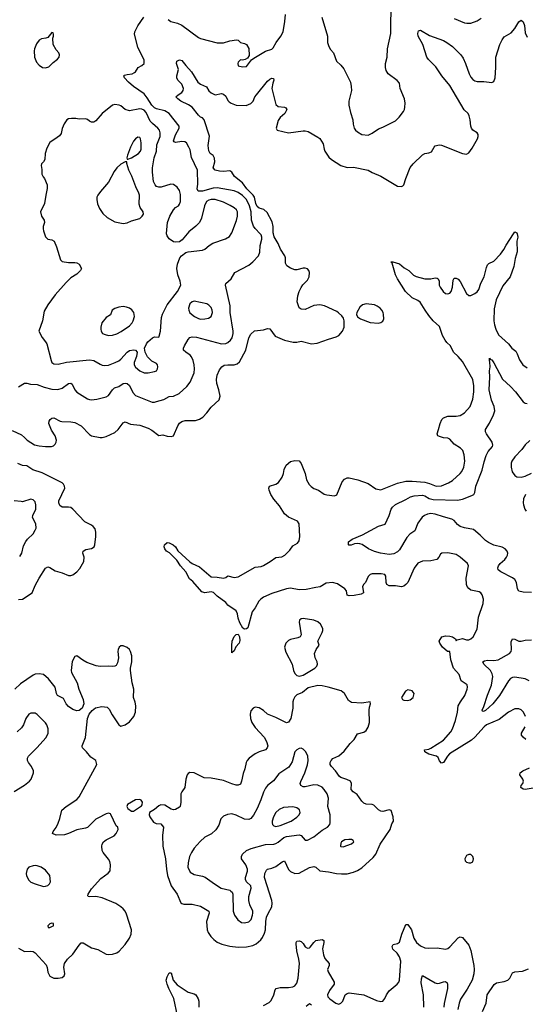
# Model space of a CAD drawing. Header units: inches. Extents: x 1473912 to 1647258, y 640388 to 773423.
# Tile 365 of 420: x 1591043 to 1595871, y 672639 to 682047. Entities that reach past the tile are written whole.
import ezdxf

# ---------------------------------------------------------------- set-up
doc = ezdxf.new("R2010")
doc.units = ezdxf.units.IN
doc.header["$MEASUREMENT"] = 0
doc.layers.add('B5697', color=7, linetype='Continuous')
doc.layers.add('B5698', color=7, linetype='Continuous')

msp = doc.modelspace()

# ---------------------------------------------------------------- linework, layer by layer
at = {"layer": 'B5697', "color": 5}
for points, elevation in [([(1590970, 678122), (1591059, 678079), (1591090, 678055.5), (1591113, 678030), (1591185.4, 677985.4), (1591230, 677974.3), (1591290, 677967.8), (1591346, 677970), (1591364.5, 677975.5), (1591381.2, 677990), (1591392, 678010), (1591394, 678030), (1591382.4, 678070), (1591345.4, 678125.4), (1591319.7, 678190), (1591323.6, 678210), (1591334.7, 678225.3), (1591350, 678239.3), (1591370, 678243.1), (1591430, 678210.3), (1591446.4, 678206.4), (1591530, 678206), (1591570, 678198.3), (1591630, 678166), (1591710, 678082.8), (1591730, 678071.7), (1591810, 678054), (1591830, 678053.7), (1591870, 678063.1), (1591950, 678103.1), (1591982, 678130), (1592030, 678195.5), (1592050, 678203), (1592102, 678182), (1592190, 678172.2), (1592270, 678142.8), (1592305.9, 678125.9), (1592370, 678074.8), (1592410, 678078.8), (1592450, 678067.7), (1592490, 678063.8), (1592510, 678070.6), (1592554, 678166), (1592570, 678192.4), (1592590, 678208.4), (1592623.5, 678216.5), (1592721.7, 678218.3), (1592761.2, 678230), (1592792.3, 678250), (1592829.4, 678290), (1592870, 678344), (1592946, 678414), (1592958, 678450), (1592945.7, 678510), (1592925.1, 678570), (1592922.2, 678610), (1592929.8, 678650.2), (1592950, 678701), (1592973.2, 678730), (1592995.6, 678744.4), (1593029.7, 678750.3), (1593090.9, 678749.1), (1593120.6, 678759.4), (1593142, 678778), (1593203.5, 678890), (1593232.2, 679007.8), (1593250, 679040.7), (1593285.8, 679074.2), (1593370, 679083), (1593410, 679094.9), (1593430, 679093.4), (1593483.2, 679023.2), (1593570, 678986.4), (1593652.9, 678967.1), (1593690, 678966.8), (1593730, 678974.8), (1593830, 678948.8), (1593884.6, 678955.4), (1593990, 678994), (1594064.4, 679015.6), (1594091.1, 679028.9), (1594126.6, 679070), (1594142, 679110), (1594142, 679170), (1594133.6, 679193.6), (1594118, 679218), (1594087.3, 679247.3), (1594070, 679257.4), (1593952.2, 679312.2), (1593910, 679323), (1593850, 679315.8), (1593770, 679278.4), (1593730, 679279.5), (1593710, 679294), (1593691.6, 679350), (1593698.7, 679410), (1593711.2, 679450), (1593730, 679488), (1593747, 679513), (1593790, 679558), (1593806.6, 679590), (1593811.1, 679630), (1593804.2, 679650), (1593790, 679665.6), (1593770, 679673.5), (1593750, 679673.5), (1593690, 679656.3), (1593670, 679657.4), (1593630, 679672.6), (1593595, 679695), (1593582.2, 679722.2), (1593579.7, 679770), (1593573.3, 679790), (1593533.6, 679853.6), (1593510.7, 679910), (1593473.3, 679973.3), (1593467, 680000)], 720), ([(1591030, 678539.3), (1591090, 678572.7), (1591110, 678573), (1591146, 678566), (1591210, 678562), (1591275.6, 678535.6), (1591350, 678516.2), (1591405.9, 678514.1), (1591450, 678526.5), (1591509.6, 678570), (1591530, 678572.9), (1591543.8, 678563.8), (1591570.2, 678510.2), (1591590, 678488.9), (1591690, 678425.3), (1591710, 678417), (1591730, 678414.9), (1591778, 678422), (1591870, 678444.9), (1591890, 678457.1), (1591928.2, 678511.8), (1591949.6, 678530), (1591990, 678543.6), (1592030, 678570.2), (1592050, 678574.9), (1592070, 678570.2), (1592090, 678550.3), (1592123.5, 678483.5), (1592150, 678455.6), (1592307.2, 678392.8), (1592330, 678391.8), (1592350, 678397.4), (1592420.5, 678419.5), (1592470, 678446), (1592510, 678450.4), (1592566.2, 678473.8), (1592639.3, 678540.7), (1592670, 678582), (1592707.9, 678672.1), (1592713.5, 678710), (1592709.8, 678750.2), (1592700.2, 678790), (1592684.4, 678824.4), (1592670, 678840.8), (1592627.8, 678870), (1592608.2, 678890), (1592608.2, 678910), (1592616.9, 678930), (1592651.2, 678990), (1592667.8, 679010), (1592690, 679017.6), (1592730, 679015), (1592970, 678950.2), (1593010, 678953.4), (1593030, 678962.4), (1593055.6, 678984.4), (1593071.4, 679008.6), (1593081.4, 679050), (1593080.8, 679070), (1593053.7, 679250), (1593051.5, 679311.5), (1593009.6, 679510), (1593012.3, 679527.7), (1593060.9, 679570), (1593097.2, 679630), (1593230, 679701.6), (1593270, 679734.4), (1593323.5, 679790), (1593335.2, 679824.8), (1593337.7, 679890), (1593354.7, 679950), (1593354.7, 679970), (1593348, 679990), (1593338.5, 680000)], 740), ([(1591280.5, 680000), (1591290, 679971.3), (1591310, 679950.8), (1591350, 679944.7), (1591371.3, 679930), (1591395.9, 679875.9), (1591431, 679751), (1591450, 679738), (1591510, 679726), (1591570, 679726.8), (1591590, 679722.8), (1591611.3, 679710), (1591634, 679670), (1591624.7, 679650), (1591590, 679614), (1591530, 679579.3), (1591485.1, 679534.9), (1591381.1, 679418.9), (1591310, 679322), (1591278, 679262), (1591259.1, 679170), (1591226.8, 679070), (1591256.3, 679010), (1591290.3, 678970.3), (1591301.6, 678950), (1591343, 678790), (1591351, 678770), (1591370, 678757.3), (1591410, 678755.5), (1591490, 678775.6), (1591710, 678796.2), (1591751, 678791), (1591810, 678754.4), (1591830, 678747), (1591850, 678742.6), (1591890, 678746.3), (1591955.1, 678770), (1591990, 678787.9), (1592010, 678803.6), (1592070, 678871.7), (1592090, 678884.6), (1592131.7, 678891.7), (1592148.4, 678888.4), (1592164.9, 678870), (1592158.9, 678830), (1592135.9, 678770), (1592137.5, 678750), (1592150, 678726.9), (1592190, 678692.4), (1592230, 678672.8), (1592270, 678671.6), (1592330, 678685.3), (1592350, 678693.4), (1592359.7, 678710), (1592363.5, 678730), (1592359.7, 678750), (1592350, 678761.6), (1592303.8, 678783.8), (1592264.2, 678824.2), (1592239.5, 678870), (1592236, 678910), (1592252.3, 678950), (1592266.6, 678970), (1592310, 679007.7), (1592330, 679018), (1592370, 679014), (1592376.2, 679023.8), (1592388.6, 679071.4), (1592397.6, 679202.4), (1592405.7, 679234.3), (1592450, 679321.6), (1592549.3, 679450), (1592581.2, 679510), (1592576, 679550), (1592551.8, 679610), (1592543.6, 679670), (1592549.6, 679710), (1592572, 679770), (1592588.2, 679791.8), (1592630, 679822), (1592651.5, 679828.5), (1592790, 679846.3), (1592810, 679855.3), (1592850.7, 679889.3), (1592888, 679912), (1593007.6, 679952.4), (1593044.9, 679975.1), (1593062.6, 680000)], 760), ([(1595872.8, 675390), (1595852.4, 675430), (1595831.5, 675451.5), (1595810, 675461.7), (1595770, 675462.6), (1595710.5, 675430), (1595620.3, 675359.7), (1595499.6, 675310), (1595476.9, 675290), (1595390.1, 675189.9), (1595357.8, 675162.2), (1595148.3, 675031.7), (1595129.2, 675010), (1595090, 674948.7), (1595070, 674942), (1595050, 674966), (1595037.3, 674997.3), (1595023.7, 675010), (1594950, 675028.1), (1594912.3, 675050), (1594909.6, 675070.4), (1594950, 675076), (1594970, 675085.3), (1595090, 675162.3), (1595159, 675241), (1595176.1, 675270), (1595204.6, 675350), (1595223.8, 675430), (1595230.9, 675490), (1595251, 675530), (1595293.3, 675590), (1595316.9, 675650), (1595319.7, 675670), (1595314, 675690), (1595258.4, 675730), (1595239.1, 675790), (1595184.1, 675850), (1595159.7, 675930), (1595149.3, 676009.3), (1595129, 676010), (1595079.3, 676050), (1595054, 676090), (1595049.5, 676110), (1595074, 676150), (1595110, 676158.4), (1595150, 676156.5), (1595176, 676150), (1595202.8, 676130), (1595210, 676112), (1595219, 676121), (1595270, 676134.9), (1595310, 676123), (1595330, 676123), (1595350, 676130.8), (1595373.2, 676150), (1595410, 676222), (1595422.8, 676337.2), (1595469.4, 676469.4), (1595471.3, 676510), (1595458, 676550), (1595445.2, 676570), (1595430, 676579.5), (1595350, 676596.3), (1595330, 676611.5), (1595316.4, 676630), (1595308.6, 676650), (1595306.2, 676710), (1595329.5, 676829.5), (1595317.2, 676850), (1595250, 676912.6), (1595210, 676937.4), (1595130, 676952.7), (1595074, 676950), (1595060.7, 676939.3), (1595046, 676910), (1595024.7, 676890), (1594970, 676876.9), (1594890, 676873.3), (1594845.8, 676854.2), (1594810, 676807), (1594747.8, 676670), (1594730.7, 676649.3), (1594710, 676633.5), (1594690, 676627.2), (1594630, 676638.2), (1594570, 676636.3), (1594549.7, 676650), (1594543.5, 676670), (1594539.5, 676730), (1594530, 676745.2), (1594493.3, 676753.3), (1594408.5, 676751.5), (1594390, 676746.6), (1594370, 676726), (1594345.5, 676670), (1594328, 676652), (1594315.8, 676630), (1594324.9, 676570), (1594302.7, 676557.3), (1594235.1, 676544.9), (1594190, 676542.2), (1594170, 676549.8), (1594162.7, 676590), (1594148.2, 676608.2), (1594076.3, 676656.3), (1594030, 676668), (1593970, 676663.5), (1593912.9, 676627.1), (1593870, 676622.4), (1593777.9, 676602.1), (1593710, 676599.2), (1593630, 676615.4), (1593589.8, 676609.8), (1593450, 676565.7), (1593372.2, 676530), (1593344.7, 676510), (1593325.6, 676490), (1593292.2, 676427.8), (1593262.6, 676390), (1593222.8, 676237.2), (1593210, 676225.4), (1593190, 676222.2), (1593173.3, 676233.3), (1593144.5, 676284.5), (1593128.2, 676330), (1593122.4, 676370), (1593110, 676399.3), (1593031.6, 676451.6), (1593010, 676477.2), (1592930, 676539), (1592894.8, 676574.8), (1592870, 676579.6), (1592810, 676570.8), (1592781.6, 676581.6), (1592697.3, 676677.3), (1592665.8, 676705.8), (1592630.4, 676770.4), (1592576.9, 676830), (1592542, 676882), (1592472.8, 676952.8), (1592444, 676970), (1592429, 676990), (1592421.2, 677010), (1592424, 677030), (1592449.6, 677050.4), (1592470, 677047.7), (1592506.8, 677030), (1592530.3, 677010), (1592552.8, 676972.8), (1592667, 676867), (1592690.2, 676850.2), (1592758.8, 676818.8), (1592870, 676722.8), (1592930, 676721.7), (1592990, 676710.3), (1593010, 676717.1), (1593030, 676732.9), (1593090, 676718.3), (1593130, 676725), (1593290, 676815.8), (1593350, 676823.6), (1593370, 676833.1), (1593435.1, 676870), (1593490, 676908.5), (1593544.4, 676915.6), (1593573.2, 676930), (1593621.5, 676978.5), (1593650, 677018.8), (1593694.5, 677045.5), (1593711.1, 677068.9), (1593718.9, 677110), (1593712.9, 677230), (1593694.3, 677254.3), (1593610, 677293.7), (1593570, 677324.7), (1593522.4, 677402.4), (1593470, 677465.1), (1593441.1, 677510), (1593423.6, 677550), (1593420.7, 677570), (1593429.7, 677590.3), (1593490, 677607.7), (1593515.6, 677624.4), (1593550, 677676), (1593562.4, 677710), (1593569.7, 677750.3), (1593588.2, 677791.8), (1593630, 677824), (1593670, 677834.8), (1593710, 677830.8), (1593730, 677806), (1593768.4, 677710), (1593780.3, 677650), (1593805.9, 677605.9), (1593825.4, 677585.4), (1593850, 677568.5), (1593894.8, 677550), (1593950, 677513), (1593974.2, 677505.8), (1594050, 677498.8), (1594072.1, 677507.9), (1594121.2, 677630), (1594143.9, 677656.1), (1594170, 677668), (1594190, 677668.4), (1594271.3, 677650), (1594370, 677615.8), (1594443.4, 677563.4), (1594490, 677555.3), (1594650, 677617.6), (1594730, 677637.2), (1594790, 677638.8), (1594910, 677627), (1594955.4, 677615.4), (1595021, 677590), (1595070, 677592), (1595138, 677622), (1595175, 677645), (1595249.7, 677710), (1595265.7, 677730), (1595284.5, 677770), (1595292.8, 677830), (1595288.3, 677890), (1595273.6, 677930), (1595252.1, 677952.1), (1595192.6, 677992.6), (1595150, 678039.5), (1595130, 678049.6), (1595088.1, 678051.9), (1595050, 678063), (1595036, 678070), (1595027.6, 678090), (1595042.6, 678130), (1595056.4, 678190), (1595074, 678226), (1595090, 678243.1), (1595130, 678259.5), (1595210, 678259.6), (1595250, 678266.3), (1595290, 678290.3), (1595343.6, 678350), (1595370, 678421), (1595379.8, 678490), (1595380.3, 678550), (1595370.9, 678610), (1595270, 678780.9), (1595229.6, 678830), (1595186.3, 678870), (1595156.2, 678930), (1595121.5, 678961.5), (1595104.1, 678984.1), (1595079.1, 679030), (1595050, 679114.6), (1594990, 679169.8), (1594950, 679220.2), (1594913.2, 679270), (1594866.7, 679346.7), (1594843.9, 679363.9), (1594789.7, 679390), (1594726.6, 679450), (1594649.2, 679570), (1594631.1, 679610), (1594599.5, 679719.5), (1594589, 679731), (1594590, 679734), (1594605.2, 679734.8), (1594670, 679714.9), (1594715.3, 679675.3), (1594757.1, 679650), (1594804.5, 679604.5), (1594830, 679592.2), (1594910, 679570.4), (1594970, 679570.5), (1595010, 679579.1), (1595030, 679577.3), (1595038.8, 679570), (1595047.3, 679550), (1595048.4, 679510), (1595057.1, 679490), (1595086, 679450), (1595110, 679430.5), (1595132.5, 679427.5), (1595150, 679435.5), (1595161.6, 679450), (1595174.7, 679490), (1595181.2, 679558.8), (1595190, 679576), (1595210, 679578.8), (1595230, 679567.3), (1595250, 679544), (1595310.4, 679430.4), (1595330, 679410.8), (1595350, 679410.7), (1595390, 679430.4), (1595410, 679445.7), (1595425.4, 679470), (1595446.3, 679530), (1595476.4, 679590), (1595499.5, 679680.5), (1595510, 679704), (1595523.8, 679716.2), (1595570, 679740.4), (1595634.1, 679805.9), (1595667.1, 679850), (1595686.9, 679893.1), (1595757.6, 680000)], 680), ([(1592640.8, 680000), (1592595.6, 679944.4), (1592570, 679926), (1592530, 679920.7), (1592510, 679925.6), (1592470, 679954.5), (1592450, 679981.2), (1592446.1, 680000)], 760), ([(1595792.2, 680000), (1595798.5, 679970), (1595790.3, 679930), (1595791.7, 679830), (1595773.7, 679766.3), (1595759.7, 679690), (1595724.9, 679590), (1595656.3, 679503.7), (1595593, 679370), (1595574.4, 679285.6), (1595570.2, 679169.8), (1595576.5, 679130), (1595589.2, 679090), (1595615, 679035), (1595710.1, 678950.1), (1595741.3, 678910), (1595779.1, 678879.1), (1595793.7, 678853.7), (1595815.6, 678795.6), (1595848.2, 678750), (1595890, 678720.5)], 680), ([(1595930, 676572.6), (1595850, 676575.6), (1595810, 676587.2), (1595795.6, 676610), (1595786.9, 676670), (1595770, 676697.6), (1595750, 676713), (1595638.4, 676770), (1595611.6, 676790), (1595606.9, 676810), (1595614.3, 676830), (1595630, 676850.3), (1595674.7, 676890), (1595691.1, 676910), (1595700.5, 676930), (1595702.6, 676950), (1595696.9, 676970), (1595678.7, 676990), (1595650, 677007.2), (1595570, 677026.2), (1595520.5, 677050), (1595489.7, 677070), (1595441.2, 677121.2), (1595374.9, 677174.9), (1595291.7, 677191.7), (1595250, 677205.2), (1595224.3, 677224.3), (1595190, 677262.4), (1595170, 677275), (1595090, 677295.8), (1595010, 677323.2), (1594970, 677328.2), (1594936.5, 677323.5), (1594909.2, 677310.8), (1594887.4, 677292.6), (1594844.3, 677235.7), (1594816.1, 677163.9), (1594769.6, 677130.4), (1594739.4, 677100.6), (1594670, 676981.3), (1594650, 676961.3), (1594616.3, 676943.7), (1594570, 676936.5), (1594488.7, 676950), (1594430, 676965.1), (1594373.2, 676990), (1594312.7, 677032.7), (1594290, 677039.7), (1594270, 677042.6), (1594240.8, 677039.2), (1594207.3, 677027.3), (1594186.3, 677026.3), (1594182, 677030), (1594182, 677058), (1594216.2, 677083.8), (1594315.5, 677124.5), (1594470, 677208.2), (1594532.3, 677227.7), (1594571.3, 677310), (1594588.4, 677370), (1594602.6, 677390), (1594630, 677413.6), (1594730, 677460.8), (1594773.1, 677486.9), (1594810, 677497.5), (1594890, 677502.3), (1594910, 677496.4), (1594953, 677473), (1594990, 677461.3), (1595222.6, 677457.4), (1595270, 677464.2), (1595360.9, 677499.1), (1595378.7, 677510), (1595389.7, 677530), (1595399.7, 677590), (1595457.7, 677742.3), (1595476.6, 677823.4), (1595497.1, 677882.9), (1595517.4, 677922.6), (1595558.4, 677970), (1595559.7, 677980.3), (1595554.3, 678010), (1595500.5, 678090), (1595491.5, 678110), (1595489.6, 678130), (1595530, 678190.6), (1595568.5, 678271.5), (1595578.5, 678310), (1595573.3, 678350), (1595548, 678410), (1595526, 678510), (1595531.2, 678630), (1595529, 678691), (1595535.6, 678730), (1595533.2, 678773.2), (1595527.8, 678790), (1595530, 678814), (1595539.6, 678799.6), (1595550, 678797.3), (1595570, 678766.8), (1595653.5, 678613.5), (1595730, 678542), (1595776.9, 678490), (1595850, 678394.9), (1595870, 678381.3), (1595890, 678379.5)], 660), ([(1595914.7, 678025.3), (1595870, 677984), (1595838.3, 677941.7), (1595770, 677868.7), (1595743.5, 677830), (1595737.1, 677810), (1595736.1, 677770), (1595746.2, 677726.2), (1595770, 677690.3), (1595790, 677678), (1595830, 677675), (1595870, 677683.9), (1595930, 677714.6)], 660), ([(1591030, 676505.3), (1591070, 676510.4), (1591162.4, 676570), (1591190, 676640.7), (1591229.5, 676710), (1591290, 676806.8), (1591310, 676819.1), (1591330, 676812.7), (1591381.3, 676781.3), (1591450, 676761.5), (1591510, 676737), (1591530, 676735.3), (1591550, 676742), (1591588.9, 676771.1), (1591616.4, 676803.6), (1591656.1, 676870), (1591657.6, 676910), (1591647.3, 676950), (1591649.4, 676970), (1591676, 676984), (1591730, 676994.6), (1591753, 677010), (1591759.7, 677030), (1591770.9, 677110), (1591770.8, 677150.8), (1591762.2, 677182.2), (1591745, 677205), (1591730, 677216.8), (1591663.5, 677250), (1591550, 677369.7), (1591530, 677384.4), (1591510, 677389.7), (1591450, 677389.8), (1591425.7, 677405.7), (1591416.8, 677430), (1591416.2, 677450), (1591473, 677570), (1591472.3, 677590), (1591461.6, 677610), (1591450, 677620.7), (1591257, 677717), (1591166.8, 677746.8), (1591110, 677784.2), (1591070, 677786.3), (1591025.3, 677805.3)], 720), ([(1595871.2, 677510), (1595853.2, 677470), (1595849.2, 677430), (1595853.2, 677410), (1595867.2, 677370), (1595879.7, 677350)], 660), ([(1591042.8, 676917.2), (1591063, 676950), (1591080.1, 677020.1), (1591100, 677060), (1591116.8, 677083.2), (1591170, 677135.5), (1591191.3, 677170), (1591199.6, 677190), (1591198.4, 677230), (1591163.7, 677290), (1591167, 677310), (1591195.6, 677370), (1591198.4, 677410), (1591190, 677439), (1591170, 677458), (1591150, 677464.5), (1591070, 677441.3), (1591058.3, 677441.7), (1590990, 677451.1)], 740), ([(1595907.6, 675730), (1595869.2, 675750), (1595770, 675764.4), (1595750, 675762.4), (1595730, 675752.1), (1595710.2, 675730), (1595625.4, 675590), (1595560.2, 675510), (1595490, 675445.8), (1595470, 675436.2), (1595461.1, 675441.1), (1595457.6, 675450), (1595474.5, 675485.5), (1595508.4, 675591.6), (1595548.7, 675688.7), (1595559.4, 675770), (1595555.8, 675795.8), (1595539.3, 675830), (1595474.7, 675890), (1595465.1, 675910), (1595480.3, 675919.7), (1595510, 675926.9), (1595570, 675923.5), (1595610, 675931.6), (1595721.3, 675990), (1595735.6, 676010), (1595739.3, 676030), (1595737.2, 676102.8), (1595750, 676130.5), (1595770, 676128.7), (1595810, 676108.9), (1595830, 676107.4), (1595870, 676117.4), (1595930, 676122.6)], 660), ([(1591030, 673174.9), (1591090, 673144.6), (1591150, 673147.9), (1591170, 673144.9), (1591190, 673131.8), (1591295.3, 673015.3), (1591303.9, 672990), (1591310, 672946.8), (1591329.3, 672909.3), (1591368.4, 672888.4), (1591410, 672888.3), (1591450, 672895.6), (1591466.6, 672910), (1591473.1, 672930), (1591465.3, 672994.7), (1591471.5, 673030), (1591500.7, 673070), (1591550, 673118), (1591610, 673204.4), (1591630, 673226), (1591650, 673226.7), (1591730, 673178.4), (1591790, 673163.1), (1591870, 673118.7), (1591890, 673114.9), (1591930, 673116.5), (1591970, 673131.8), (1591992.4, 673147.6), (1592051.1, 673210), (1592089.9, 673270.1), (1592106, 673310), (1592110.7, 673350.7), (1592061.5, 673501.5), (1592049, 673529), (1592032, 673552), (1592010, 673571), (1591961.1, 673601.1), (1591830, 673655.6), (1591770, 673667.9), (1591710, 673666), (1591697.2, 673670), (1591695.1, 673675.1), (1591695.8, 673690), (1591730, 673742.6), (1591818.7, 673841.3), (1591887.9, 673892.1), (1591905.4, 673914.6), (1591909.6, 673970), (1591902.3, 674002.3), (1591890, 674026), (1591839.3, 674090), (1591829.5, 674110), (1591826, 674150), (1591829.2, 674170), (1591844, 674190), (1591869, 674210), (1591945.2, 674250), (1591965.2, 674270), (1591984, 674310), (1591979, 674330), (1591965.6, 674345.6), (1591914, 674454), (1591910, 674459), (1591890, 674463.7), (1591870, 674458.4), (1591790, 674418.7), (1591770, 674407.6), (1591690.3, 674329.7), (1591670, 674320.9), (1591590, 674305.1), (1591510, 674269.6), (1591470, 674258.7), (1591390, 674255.1), (1591355.3, 674270), (1591362, 674290), (1591391.5, 674328.5), (1591409.7, 674370.3), (1591426.7, 674413.3), (1591446.2, 674493.8), (1591487, 674530), (1591590, 674597.1), (1591610, 674621.6), (1591778, 674930), (1591769.3, 674969.3), (1591721, 675001), (1591682, 675050), (1591642.7, 675090), (1591640.7, 675100.7), (1591639.5, 675110), (1591671.1, 675188.9), (1591691.3, 675368.7), (1591707.5, 675412.5), (1591733.4, 675446.6), (1591767.8, 675472.2), (1591825.8, 675485.8), (1591878.8, 675478.8), (1591898.8, 675458.8), (1591924.8, 675404.8), (1591990, 675310.7), (1592010, 675298), (1592050, 675310.4), (1592090, 675337.6), (1592132.1, 675390), (1592147.1, 675430), (1592152.9, 675490), (1592145.7, 675525.7), (1592129.6, 675570), (1592132.7, 675650), (1592118.4, 675710), (1592100.7, 675830), (1592100.7, 675850), (1592114.7, 675910), (1592112.4, 675970), (1592101.3, 676010), (1592090, 676029.4), (1592069.7, 676049.7), (1592030, 676064.2), (1592010, 676062.9), (1591993.4, 676050), (1591982.6, 676030), (1591979.5, 676010), (1591985.7, 675950), (1591978, 675902), (1591962.8, 675877.2), (1591950.3, 675869.7), (1591930, 675866), (1591890, 675869.6), (1591810, 675866.6), (1591773.6, 675873.6), (1591684.7, 675904.7), (1591646.2, 675926.2), (1591590, 675969), (1591570, 675962), (1591545.5, 675914.5), (1591535.6, 675830), (1591537.3, 675810), (1591591.2, 675710), (1591609.1, 675650), (1591648.5, 675550), (1591656.3, 675510), (1591640.7, 675470), (1591610, 675446.6), (1591590, 675442), (1591550, 675454.5), (1591510, 675484.5), (1591487.3, 675510), (1591460.7, 675560.7), (1591405.1, 675590), (1591394.3, 675610), (1591380.9, 675670), (1591317.2, 675750), (1591270, 675789.7), (1591230, 675796.4), (1591190, 675792.8), (1591170, 675783), (1591050, 675699.8), (1590997.8, 675650)], 720), ([(1590990, 674670.8), (1591090, 674734), (1591137.2, 674770), (1591152.7, 674790), (1591173.2, 674850), (1591175.3, 674870), (1591157.2, 674910), (1591127, 674950), (1591118.4, 674970), (1591118.4, 674990), (1591127.8, 675010), (1591145.1, 675030), (1591210, 675092.4), (1591293.6, 675186.4), (1591313.2, 675226.8), (1591316, 675270), (1591302.6, 675310), (1591288.9, 675328.9), (1591210, 675407.3), (1591190, 675420.5), (1591150, 675422), (1591130, 675409.6), (1591102.3, 675370), (1591079.6, 675310), (1591058.7, 675281.3), (1591018.9, 675241.1)], 740), ([(1595875.6, 675170), (1595849.6, 675190), (1595835.6, 675210), (1595834.7, 675230), (1595870.7, 675289.3)], 680), ([(1595945.3, 674705.3), (1595870, 674691.7), (1595850, 674694.5), (1595828.5, 674710), (1595829.7, 674730), (1595845.7, 674750), (1595853.1, 674770), (1595847.1, 674790), (1595818.3, 674830), (1595821.1, 674850), (1595846, 674870), (1595910, 674898.5)], 680), ([(1593371.9, 672628.1), (1593424.8, 672655.2), (1593444.8, 672675.2), (1593470.7, 672730), (1593483, 672777), (1593491, 672789), (1593530, 672798.5), (1593610, 672799), (1593650, 672804.9), (1593670, 672814.4), (1593690, 672842), (1593701.4, 672890), (1593713.4, 673030), (1593708.5, 673070), (1593688.2, 673150), (1593681.9, 673218.1), (1593682.8, 673230), (1593690, 673241.1), (1593710, 673245.2), (1593730, 673239.7), (1593750, 673221.1), (1593770, 673187.6), (1593790, 673175.6), (1593810, 673178.7), (1593816, 673184), (1593850, 673230.4), (1593870, 673247), (1593930, 673257), (1593946.8, 673250), (1593947.2, 673230), (1593935.1, 673170), (1593942.3, 673110), (1593956.4, 673076.4), (1593996.9, 673030), (1593997.6, 673010), (1593982.3, 672970), (1593987.2, 672950), (1594046.4, 672850), (1594044.4, 672830), (1594002.6, 672770), (1593983.1, 672730), (1593986, 672710), (1594004, 672690), (1594060.3, 672650), (1594090, 672641.4), (1594110, 672648.6), (1594127.8, 672670), (1594151.4, 672728.6), (1594170, 672743.6), (1594190, 672749.1), (1594329.4, 672729.4), (1594450, 672674), (1594490, 672666), (1594509.6, 672670.4), (1594530, 672694), (1594545.1, 672730), (1594571.5, 672768.5), (1594648.4, 672831.6), (1594662, 672850), (1594669.6, 672870), (1594682.2, 673050), (1594670, 673093.6), (1594646.4, 673126.4), (1594604.7, 673164.7), (1594599.7, 673190), (1594609.8, 673210.2), (1594650, 673218.3), (1594667.9, 673232.1), (1594690.6, 673310), (1594730, 673402.8), (1594750, 673402), (1594783.6, 673350), (1594807.6, 673270), (1594831.3, 673230), (1594870, 673196.2), (1594910, 673179.3), (1594950, 673174.5), (1595030, 673177.8), (1595110, 673166.7), (1595130, 673173.1), (1595150, 673188.8), (1595230, 673273.4), (1595250, 673282.3), (1595270, 673275.8), (1595330, 673204.9), (1595351.5, 673151.5), (1595378.2, 673010), (1595381.8, 672970), (1595377.8, 672930), (1595361.8, 672870), (1595317.1, 672782.9), (1595251.3, 672688.7), (1595238.3, 672650), (1595227.2, 672590)], 680), ([(1595460.9, 672570), (1595498, 672650), (1595507.3, 672730), (1595571.9, 672828.1), (1595596.4, 672843.6), (1595670, 672855.5), (1595704.2, 672870), (1595722, 672890), (1595750, 672938.7), (1595769.8, 672950.2), (1595844.4, 672955.6), (1595901, 672979)], 680), ([(1592549.9, 672530.1), (1592513.3, 672693.3), (1592466.2, 672790), (1592450, 672832.7), (1592442.8, 672870), (1592450, 672902.8), (1592470, 672938.8), (1592490, 672938.8), (1592507.8, 672870), (1592545.7, 672825.7), (1592650, 672753.6), (1592710, 672738.3), (1592725.5, 672730), (1592747.6, 672690), (1592752.9, 672670), (1592753.6, 672610)], 680), ([(1594901.4, 672610), (1594899.9, 672730), (1594876.1, 672843.9), (1594879.1, 672880.9), (1594890, 672914.8), (1595010, 672844.9), (1595030, 672838.9), (1595050, 672839.6), (1595090, 672853.4), (1595110, 672855.5), (1595123.4, 672843.4), (1595128.9, 672828.9), (1595127.5, 672790), (1595094.8, 672645.2), (1595093.4, 672610)], 660), ([(1593778.6, 672621.4), (1593810, 672645.5), (1593820.4, 672640.4), (1593830, 672634)], 660)]:
    msp.add_lwpolyline(points, dxfattribs=dict(at, elevation=elevation))
for points, elevation in [([(1592030, 679305.1), (1591990, 679301), (1591950, 679288.5), (1591925.7, 679270), (1591910, 679227.3), (1591870, 679202.9), (1591828.7, 679150), (1591817, 679110), (1591817, 679090), (1591820.4, 679070), (1591833.4, 679050), (1591858, 679038), (1591890.2, 679030.2), (1591930, 679032.9), (1591970, 679046.6), (1592011.2, 679068.8), (1592090, 679122.2), (1592116.4, 679150), (1592127.4, 679170), (1592138.3, 679210), (1592133.6, 679250), (1592114.7, 679274.7), (1592090, 679292), (1592061.7, 679301.7)], 780), ([(1592710, 679357), (1592688.4, 679351.6), (1592668.8, 679331.2), (1592655.8, 679290), (1592657.6, 679270), (1592667, 679247), (1592713, 679210), (1592750, 679191.7), (1592770, 679186.5), (1592810, 679187.2), (1592844.4, 679195.6), (1592870, 679211), (1592882.4, 679250), (1592881.3, 679270), (1592870, 679296.2), (1592850, 679318.9), (1592830, 679332.2)], 760), ([(1594350, 679331.8), (1594316.7, 679323.3), (1594290, 679301.2), (1594261.6, 679250), (1594258, 679230), (1594268.5, 679208.5), (1594296, 679190), (1594390, 679153.4), (1594470, 679148.5), (1594490, 679153.4), (1594510, 679166.8), (1594518.4, 679190), (1594517.7, 679230), (1594512.1, 679250), (1594502.2, 679270), (1594484.7, 679290), (1594456.2, 679310), (1594430, 679321.1)], 720), ([(1593750, 676325.4), (1593730, 676321.6), (1593715.5, 676310), (1593710.4, 676290), (1593730.2, 676170), (1593721.3, 676150), (1593699.4, 676140.6), (1593630, 676125.5), (1593610, 676115.3), (1593584.7, 676090), (1593572.7, 676050), (1593582.9, 676002.9), (1593643.6, 675890), (1593656.9, 675830), (1593670, 675798.4), (1593690, 675781.3), (1593710, 675775.8), (1593750, 675782.4), (1593862.4, 675850), (1593880.4, 675870), (1593885.6, 675890), (1593882.8, 675910), (1593864.2, 675950), (1593858.4, 675990), (1593872.2, 676027.8), (1593900.9, 676070), (1593891, 676110), (1593930.9, 676190), (1593937.7, 676210), (1593938.3, 676230), (1593916, 676270), (1593890, 676292.7), (1593850, 676310.7)], 720), ([(1593070, 675998), (1593067.5, 676067.5), (1593071.1, 676110), (1593090, 676152.3), (1593110, 676171.3), (1593130, 676175.8), (1593142.8, 676150), (1593143.7, 676116.3), (1593138.4, 676090), (1593106.6, 676053.4), (1593090, 676015.3)], 680), ([(1593890, 675685.3), (1593795.9, 675664.1), (1593742.8, 675617.2), (1593690, 675594.5), (1593670, 675576), (1593656.4, 675550), (1593652.2, 675530), (1593650.3, 675469.7), (1593632.6, 675370), (1593610, 675336.3), (1593590, 675329.7), (1593570, 675336.9), (1593490, 675380.3), (1593409.8, 675409.8), (1593370, 675447), (1593330, 675471.8), (1593290, 675478), (1593271.3, 675470), (1593250, 675442), (1593244.4, 675410), (1593248.2, 675370), (1593260.5, 675330), (1593290, 675284), (1593376, 675190), (1593399.6, 675150), (1593411.4, 675108.6), (1593406.7, 675090), (1593390.4, 675070), (1593330, 675051.1), (1593290, 675032.2), (1593232.7, 674990), (1593214.9, 674970), (1593204.9, 674950), (1593193.4, 674890), (1593176, 674844), (1593161.1, 674770), (1593150, 674742.7), (1593130, 674731.6), (1593110, 674734.3), (1593070, 674745.1), (1592990, 674778.3), (1592870, 674799.2), (1592803.6, 674803.6), (1592710, 674851.3), (1592666.9, 674853.1), (1592650, 674842.7), (1592640.5, 674830), (1592628.5, 674790), (1592618.8, 674710), (1592590.8, 674670), (1592582.8, 674650), (1592582.8, 674570), (1592574.8, 674530), (1592570, 674524), (1592530, 674499.3), (1592510, 674497.2), (1592490, 674504), (1592430, 674542.7), (1592390, 674546), (1592370, 674536), (1592330, 674501.2), (1592282, 674470), (1592278, 674450), (1592284.7, 674430), (1592319.8, 674379.8), (1592346.4, 674366.4), (1592390, 674364.7), (1592416, 674330), (1592407.7, 674252.3), (1592410.2, 674150), (1592434.7, 674030), (1592443.2, 673930), (1592454.2, 673870), (1592490.2, 673770), (1592546, 673690), (1592580.4, 673610), (1592590, 673601.3), (1592610, 673594.6), (1592690, 673596.5), (1592770, 673577.6), (1592850.1, 673530.1), (1592853.5, 673510), (1592825.2, 673430), (1592833.8, 673350), (1592843.6, 673323.6), (1592867.6, 673287.6), (1592897.3, 673257.3), (1592930, 673233.1), (1592972.1, 673212.1), (1593050, 673193.8), (1593130, 673183.6), (1593210, 673187.8), (1593270, 673201.5), (1593302.4, 673217.6), (1593344.9, 673255.1), (1593362, 673278), (1593381.5, 673318.5), (1593390.9, 673350), (1593392.3, 673430), (1593400.2, 673470), (1593414.5, 673505.5), (1593449.8, 673570.2), (1593454.2, 673605.8), (1593451.5, 673630), (1593380.5, 673850), (1593382.6, 673890), (1593398.8, 673921.2), (1593410, 673930.3), (1593450, 673938.3), (1593490, 673956.1), (1593550, 674000.8), (1593570, 674008.5), (1593610, 673927.2), (1593630, 673907.8), (1593670, 673890.3), (1593710, 673892.6), (1593810, 673946.2), (1593850, 673954.6), (1593870, 673948.5), (1593910, 673913.4), (1593990, 673905.7), (1594069.2, 673889.2), (1594115.2, 673884.8), (1594170, 673886.7), (1594230, 673900.8), (1594270, 673917.8), (1594310, 673943.1), (1594419, 674041), (1594445, 674075), (1594486.4, 674170), (1594580.9, 674310), (1594597.5, 674362.5), (1594612.3, 674390), (1594609.2, 674430), (1594589.2, 674489.2), (1594570, 674497.2), (1594510, 674480.7), (1594490, 674484.5), (1594470, 674497), (1594423, 674543), (1594407.8, 674547.8), (1594350, 674549.7), (1594330, 674560.5), (1594310, 674580.7), (1594264.6, 674644.6), (1594227.6, 674670), (1594208.4, 674690), (1594212.6, 674750), (1594200.7, 674770), (1594167.9, 674787.9), (1594110, 674806.2), (1594096.1, 674816.1), (1594058, 674870), (1594018.9, 674910), (1594008.6, 674930), (1594006.8, 674950), (1594015.4, 674970), (1594033.8, 674986.2), (1594090, 675014.6), (1594140.9, 675059.1), (1594197.7, 675130), (1594236.9, 675170), (1594270, 675222.4), (1594330, 675238.7), (1594350, 675256.4), (1594370, 675286), (1594381.7, 675330), (1594380.4, 675450), (1594382.6, 675477.4), (1594392.3, 675510), (1594388, 675528), (1594310, 675516.4), (1594210, 675522), (1594182.8, 675542.8), (1594145.6, 675610), (1594113.5, 675633.5), (1593989.3, 675670.7), (1593930, 675682.9)], 720), ([(1594750, 675644), (1594726.8, 675630), (1594687.7, 675570), (1594698.8, 675550), (1594710, 675543.8), (1594750, 675541.3), (1594770, 675546.7), (1594799.5, 675570), (1594809.2, 675610), (1594790, 675634)], 720), ([(1593730, 675086), (1593710, 675082.4), (1593690, 675071.5), (1593670.4, 675050), (1593644.2, 674955.8), (1593613.9, 674906.1), (1593518.2, 674841.8), (1593466.5, 674773.5), (1593410.3, 674730), (1593390, 674704.2), (1593370, 674667), (1593346.9, 674593.1), (1593310.8, 674509.2), (1593274.7, 674445.3), (1593250, 674414.7), (1593230, 674404.2), (1593190, 674407.6), (1593110, 674446.9), (1593070, 674457.4), (1593026.5, 674453.5), (1592990, 674437.6), (1592963, 674410), (1592945.3, 674350), (1592915.3, 674304.7), (1592873.5, 674266.5), (1592810, 674236.4), (1592765.1, 674194.9), (1592709.1, 674130), (1592683.2, 674090), (1592664.9, 674050), (1592650.3, 673990), (1592647.6, 673950), (1592670, 673900.5), (1592710, 673878), (1592790, 673863.9), (1592814.8, 673854.8), (1592903, 673790), (1592967.7, 673750), (1593047.9, 673727.9), (1593060.3, 673720.3), (1593070.4, 673710), (1593076.5, 673690), (1593082.6, 673530), (1593094.4, 673490), (1593126.3, 673446.3), (1593161.3, 673421.3), (1593190, 673415.8), (1593230, 673428.2), (1593252.2, 673450), (1593267.4, 673490), (1593269.8, 673510), (1593267.9, 673530), (1593239.7, 673590), (1593231, 673631), (1593232.1, 673670), (1593252.8, 673750), (1593249.7, 673770), (1593207.9, 673807.9), (1593199.1, 673830), (1593199.2, 673850), (1593218, 673910), (1593218.5, 673930), (1593201, 673970), (1593161.1, 674030), (1593160.3, 674050), (1593170, 674072.8), (1593210, 674109.2), (1593252.1, 674127.9), (1593390, 674164.4), (1593470, 674169.2), (1593490, 674174.4), (1593512.4, 674187.6), (1593566.4, 674233.6), (1593590, 674242.6), (1593710, 674257.8), (1593731.1, 674251.1), (1593768.5, 674208.5), (1593790, 674207.1), (1593850, 674239.3), (1593930, 674302.3), (1593982, 674330), (1594004.2, 674355.8), (1594008.3, 674371.7), (1594006.2, 674450), (1593984.5, 674530), (1593990.6, 674610), (1593977.5, 674650), (1593950.8, 674690.8), (1593930, 674714.4), (1593890, 674734.3), (1593850, 674734.5), (1593770, 674716.4), (1593750, 674718), (1593727.3, 674730), (1593722.4, 674750), (1593727.3, 674767.3), (1593766.9, 674850), (1593792.5, 674927.5), (1593797.2, 674970), (1593793.1, 675010), (1593775.6, 675050), (1593750, 675076.3)], 740), ([(1592190, 674596.2), (1592150, 674591.5), (1592071.1, 674548.9), (1592066, 674530), (1592076, 674510), (1592110, 674482.8), (1592130, 674484), (1592205.2, 674534.8), (1592213.6, 674546.4), (1592216, 674570), (1592204, 674590)], 720), ([(1593650, 674526.3), (1593561.5, 674518.5), (1593519, 674501), (1593489.5, 674470.5), (1593467.1, 674430), (1593452.8, 674390), (1593452.9, 674372.9), (1593457.8, 674357.8), (1593470, 674344.2), (1593490, 674339.2), (1593530, 674348.9), (1593633.7, 674390), (1593690, 674426.3), (1593711.6, 674450), (1593720.8, 674470), (1593715.9, 674495.9), (1593690, 674517.1)], 760), ([(1594185.1, 674214.9), (1594148.5, 674211.5), (1594130, 674201.2), (1594116, 674190), (1594110, 674178), (1594106.8, 674150), (1594110, 674146), (1594130, 674144.9), (1594210, 674170.8), (1594232, 674190), (1594225.6, 674205.6), (1594212.7, 674212.7)], 740), ([(1595330, 674071.5), (1595310, 674059.5), (1595294.4, 674030), (1595295.5, 674010), (1595302.3, 674002.3), (1595310, 673995.5), (1595330, 673990.4), (1595350, 673990.4), (1595370, 674000.7), (1595377.4, 674030), (1595370, 674052), (1595350, 674069.6)], 720), ([(1591190, 673966), (1591170, 673962.7), (1591130, 673949.2), (1591114, 673930), (1591104, 673890), (1591107.5, 673867.5), (1591130, 673824.7), (1591150, 673806), (1591190, 673791.3), (1591270, 673764), (1591290, 673767.3), (1591310, 673774.8), (1591329, 673790), (1591336, 673810), (1591329.3, 673870), (1591290, 673921.2), (1591248.7, 673950), (1591210, 673962.7)], 740), ([(1591350, 673415.3), (1591330, 673408), (1591312, 673390), (1591314, 673374), (1591330, 673372), (1591350, 673382), (1591366, 673390), (1591366, 673410)], 740)]:
    msp.add_lwpolyline(points, close=True, dxfattribs=dict(at, elevation=elevation))
at = {"layer": 'B5698', "color": 5}
for points, elevation in [([(1593928.5, 682070), (1593980.7, 681890), (1593982, 681830), (1593994, 681790), (1594010, 681762.8), (1594040.7, 681730), (1594068, 681650), (1594110, 681612.7), (1594137.8, 681577.8), (1594200.3, 681450), (1594208.8, 681410), (1594210.4, 681370), (1594187, 681270), (1594187.2, 681230), (1594201.1, 681161.1), (1594224.9, 681090), (1594227.5, 681047.5), (1594237.1, 681010), (1594250, 680990.7), (1594270, 680974), (1594310, 680950.7), (1594370, 680943.8), (1594410, 680962), (1594470, 681005.5), (1594510, 681020.4), (1594630, 681079.1), (1594665.9, 681114.1), (1594707.8, 681170), (1594718.4, 681190), (1594721.6, 681210), (1594723.6, 681250), (1594718.7, 681290), (1594677, 681390), (1594670, 681439), (1594647.2, 681467.2), (1594561.2, 681530), (1594542.5, 681562.5), (1594536, 681590), (1594536, 681630), (1594552, 681690), (1594556, 681770), (1594586.3, 681913.7), (1594589.4, 682230)], 740), ([(1593338.5, 680000), (1593290, 680051.3), (1593275, 680075), (1593256.8, 680130), (1593254.1, 680210), (1593237.9, 680270), (1593210, 680329.1), (1593170, 680368.7), (1593130, 680394.7), (1593090, 680411.3), (1592930, 680440.8), (1592890, 680438.7), (1592790, 680409), (1592746.6, 680410), (1592738, 680430), (1592744.2, 680475.8), (1592742, 680610), (1592683, 680730), (1592670, 680802.7), (1592659.1, 680830), (1592634.7, 680870), (1592619, 680879), (1592590, 680884.1), (1592530, 680874), (1592519.1, 680879.1), (1592512.8, 680890), (1592530, 680945.3), (1592565.1, 681010), (1592565.1, 681030), (1592470, 681152), (1592430, 681176), (1592350, 681194.6), (1592330, 681204.3), (1592303.4, 681230), (1592261.4, 681301.4), (1592230, 681337.6), (1592128.8, 681408.8), (1592080.7, 681450), (1592044, 681490), (1592037, 681510), (1592043.9, 681516.1), (1592070, 681524.9), (1592115.3, 681530), (1592138, 681542), (1592149, 681550), (1592174, 681590), (1592210, 681610.8), (1592232, 681630), (1592230, 681659), (1592170, 681785.2), (1592138.7, 681910), (1592142.4, 681930), (1592170, 681987.7), (1592227.6, 682070)], 740), ([(1592461.1, 682050), (1592486, 682030), (1592550, 682013.7), (1592590, 681994.6), (1592750, 681876.3), (1592768.3, 681868.3), (1592930, 681825.5), (1592990, 681826), (1593050, 681846), (1593113.2, 681853.2), (1593130.4, 681850.4), (1593152, 681830), (1593190, 681821), (1593210, 681811.3), (1593230.4, 681770.4), (1593234.4, 681705.6), (1593219.1, 681680.9), (1593194.8, 681665.2), (1593170, 681659), (1593150, 681662), (1593130, 681642), (1593126.4, 681630), (1593130, 681607.7), (1593170, 681596), (1593210, 681601), (1593256.5, 681663.5), (1593280.1, 681679.9), (1593390, 681746), (1593450, 681766.7), (1593462.7, 681777.3), (1593491.8, 681830), (1593537, 681890), (1593558.4, 681930), (1593575.6, 682030), (1593582, 682098)], 740), ([(1593467, 680000), (1593464.6, 680010), (1593464.1, 680070), (1593454.3, 680114.3), (1593405.1, 680205.1), (1593373.5, 680233.5), (1593330, 680247.3), (1593310, 680261.3), (1593296.2, 680290), (1593284.2, 680350), (1593272.5, 680370), (1593212.6, 680430), (1593170, 680487.2), (1593092.5, 680550), (1593067.8, 680590), (1593050, 680602.2), (1592990, 680595.8), (1592950, 680599.7), (1592909.4, 680610), (1592891.2, 680630), (1592905, 680690), (1592904.2, 680724.2), (1592890, 680749.6), (1592862, 680770), (1592850, 680795.3), (1592843.7, 680843.7), (1592854, 680934), (1592804.7, 681090), (1592788.7, 681108.7), (1592770, 681117.2), (1592750, 681134.7), (1592689.9, 681209.9), (1592653.6, 681233.6), (1592580.5, 681270), (1592551.8, 681290), (1592535.1, 681310), (1592554.5, 681330), (1592590, 681352.2), (1592604, 681370), (1592606.2, 681390), (1592591.1, 681430), (1592553.3, 681470), (1592544.2, 681490), (1592544.2, 681510), (1592558, 681570), (1592540.5, 681630), (1592544.5, 681650), (1592570, 681662), (1592590, 681658.4), (1592628.4, 681608.4), (1592684, 681550), (1592744.9, 681450), (1592770.4, 681430), (1592825.3, 681405.3), (1592850, 681367.2), (1592870, 681347.6), (1592910, 681328.4), (1592970, 681340.3), (1592990, 681335.8), (1593010, 681316.3), (1593030, 681276.3), (1593042.6, 681262.6), (1593060.7, 681250), (1593110, 681230.3), (1593205.7, 681225.7), (1593250, 681245.7), (1593271.5, 681268.5), (1593288.5, 681310), (1593303.1, 681330), (1593410, 681459.3), (1593430, 681478), (1593450, 681487.3), (1593465.4, 681485.4), (1593470.8, 681470), (1593459.9, 681440.1), (1593450.4, 681390), (1593490, 681238), (1593510, 681217.3), (1593572, 681210), (1593584, 681204), (1593594, 681190), (1593575.5, 681150), (1593529.1, 681110.9), (1593510, 681084), (1593491, 681010), (1593502, 680990), (1593610, 680964.9), (1593750, 680986), (1593770, 680985.5), (1593797.3, 680977.3), (1593890, 680926), (1593910.3, 680910.3), (1593941.1, 680861.1), (1593948.7, 680810), (1593957, 680790), (1593993.4, 680733.4), (1594020.5, 680710), (1594110, 680654.9), (1594170, 680634.4), (1594230, 680637), (1594370, 680610.4), (1594410, 680586), (1594490, 680550.4), (1594650, 680457.1), (1594687, 680453), (1594701.5, 680458.5), (1594711.4, 680468.6), (1594729.6, 680530), (1594770, 680634.8), (1594799.3, 680670), (1594890, 680757.3), (1594910, 680767.3), (1594950, 680774), (1594974, 680786), (1594999, 680830), (1595010, 680841), (1595049.3, 680850.7), (1595070, 680846.8), (1595270, 680767.3), (1595310, 680762.8), (1595330, 680776), (1595362, 680818), (1595415.1, 680910), (1595421.6, 680930), (1595421.6, 680950), (1595410, 680966.6), (1595370.7, 680990.7), (1595356.4, 681010), (1595349.8, 681030), (1595344.8, 681090), (1595335, 681130), (1595324.4, 681150), (1595286.8, 681186.8), (1595150, 681417), (1595074.2, 681510), (1595015.7, 681595.7), (1594945.5, 681665.5), (1594929.7, 681690), (1594893.3, 681810), (1594848.6, 681890), (1594843.8, 681916.2), (1594850, 681941.6), (1594870, 681947), (1594955.7, 681895.7), (1595090, 681847.5), (1595122.6, 681830), (1595174.3, 681790), (1595255.3, 681710), (1595278, 681678), (1595301.2, 681630), (1595333.1, 681530), (1595350, 681499.3), (1595370, 681476.4), (1595390, 681463.1), (1595410, 681457.6), (1595475.9, 681455.9), (1595550, 681446.8), (1595570, 681456), (1595582, 681490), (1595588.3, 681591.7), (1595588, 681690), (1595628.4, 681811.6), (1595650, 681856), (1595670, 681882.8), (1595737.2, 681922.8), (1595770, 681962.4), (1595810, 682027.3), (1595830, 682042.8), (1595850, 682026.8), (1595862.3, 681990), (1595870, 681922.8), (1595890, 681880.7)], 720), ([(1595190, 682058), (1595290, 682017.1), (1595312.8, 682012.8), (1595350, 682014.9), (1595410, 682037.1), (1595450, 682061.3)], 740), ([(1592446.1, 680000), (1592445.1, 680005.1), (1592452.8, 680110), (1592475.5, 680170), (1592510, 680228.8), (1592530, 680251.5), (1592558.7, 680270), (1592570, 680283.8), (1592576.8, 680310), (1592577.4, 680377.4), (1592570, 680416), (1592545.6, 680445.6), (1592512.6, 680472.6), (1592485.1, 680474.9), (1592393.8, 680446.2), (1592370, 680445.4), (1592350, 680454.7), (1592335.8, 680470), (1592321.7, 680501.7), (1592310.7, 680590), (1592311.5, 680630), (1592327.8, 680727.8), (1592348.4, 680790), (1592352.1, 680850), (1592384.6, 680930), (1592385, 680965), (1592376.8, 680990), (1592363.1, 681010), (1592310, 681054.2), (1592290, 681077.2), (1592250, 681159.2), (1592230, 681183.1), (1592210, 681193.2), (1592190, 681194.8), (1592090, 681174.8), (1592048.8, 681188.8), (1592010, 681222.7), (1591991.7, 681231.7), (1591950, 681236.2), (1591930, 681229.4), (1591830, 681152), (1591770, 681081.2), (1591750, 681069.2), (1591730, 681069.2), (1591710, 681077.2), (1591690, 681093.2), (1591670, 681101.2), (1591610, 681096), (1591578, 681102), (1591538, 681102), (1591510, 681099), (1591492, 681090), (1591467.1, 681052.9), (1591450, 681006), (1591439.8, 680960.2), (1591422, 680938), (1591399.8, 680920.2), (1591330, 680874), (1591301, 680821), (1591287.7, 680770), (1591282, 680710), (1591270, 680688.7), (1591250.8, 680669.2), (1591247.5, 680652.5), (1591254.9, 680614.9), (1591255.5, 680570), (1591266.6, 680546.6), (1591280.7, 680530), (1591306, 680470), (1591305.4, 680434.6), (1591291, 680370), (1591281, 680290), (1591241, 680210), (1591251, 680170), (1591276, 680130), (1591281, 680110), (1591267.7, 680070), (1591265.5, 680050), (1591270.6, 680030), (1591280.5, 680000)], 760), ([(1593062.6, 680000), (1593070, 680010.5), (1593111.8, 680128.2), (1593121.6, 680170), (1593122, 680210), (1593114.3, 680230), (1593089.7, 680250), (1593052.9, 680272.9), (1592990, 680302), (1592910, 680328.6), (1592870.1, 680329.9), (1592850, 680323.7), (1592828.1, 680310), (1592806.4, 680270), (1592779.6, 680150), (1592761.1, 680110), (1592726.1, 680073.9), (1592658.4, 680021.6), (1592640.8, 680000)], 760), ([(1595757.6, 680000), (1595770, 680018.8), (1595790, 680010.7), (1595792.2, 680000)], 680)]:
    msp.add_lwpolyline(points, dxfattribs=dict(at, elevation=elevation))
for points, elevation in [([(1591350, 681926), (1591310, 681878), (1591291, 681869), (1591250, 681864), (1591227.9, 681852.1), (1591202.5, 681817.5), (1591184, 681770), (1591180.7, 681750), (1591184, 681690), (1591202.5, 681642.5), (1591230, 681611.3), (1591262, 681590), (1591290, 681586), (1591322, 681598), (1591362, 681638), (1591405.2, 681670), (1591419, 681690), (1591422, 681710), (1591415.3, 681730), (1591390, 681758), (1591364, 681810), (1591358, 681870), (1591366, 681890), (1591366, 681910), (1591362, 681922)], 760), ([(1592170, 680924.7), (1592147.2, 680910), (1592130, 680887), (1592102.3, 680830), (1592071.1, 680751.1), (1592066, 680726), (1592070, 680714), (1592074, 680714), (1592110, 680727.3), (1592178.4, 680770), (1592195.1, 680790), (1592201.5, 680810), (1592202.7, 680870), (1592197.7, 680910), (1592190, 680922.9)], 780), ([(1592050, 680688.7), (1592010, 680666.6), (1591970, 680632.3), (1591944.2, 680595.8), (1591890, 680493.6), (1591813.8, 680406.2), (1591788.9, 680371.1), (1591780.3, 680350), (1591778.9, 680330), (1591786.3, 680286.3), (1591803.5, 680243.5), (1591836.4, 680196.4), (1591877.7, 680157.7), (1591950, 680115.6), (1592030, 680098.7), (1592070, 680105.5), (1592110, 680124), (1592190, 680147.3), (1592213.2, 680170), (1592225.2, 680190), (1592221.2, 680210), (1592193.6, 680253.6), (1592184.7, 680284.7), (1592187.7, 680370), (1592181.4, 680390), (1592151.6, 680450), (1592112.9, 680552.9), (1592084.5, 680610), (1592067.3, 680672.7), (1592067.3, 680687.3)], 780)]:
    msp.add_lwpolyline(points, close=True, dxfattribs=dict(at, elevation=elevation))

doc.saveas('drawing.dxf')
